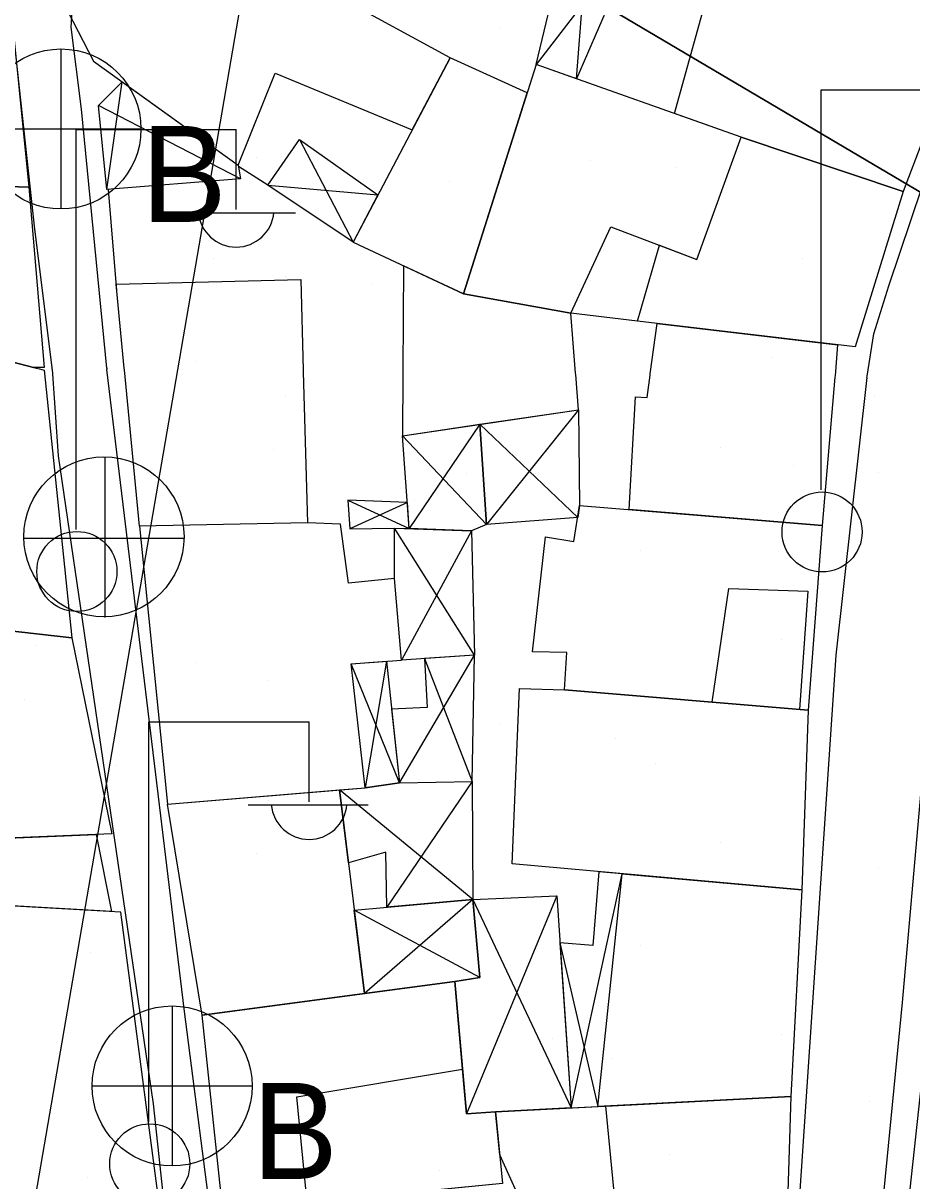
# Model space of a CAD drawing. Extents: x 417997 to 421451, y 4451742 to 4455216.
# Drawn here: x 420372.1 to 420411, y 4452306.5 to 4452357.1 of the extents above; entities that cross this region are included whole.
import ezdxf

# ---------------------------------------------------------------- set-up
doc = ezdxf.new("R2010")
doc.units = 0
for name, color, linetype in [('ADAKENARI', 7, 'Continuous'), ('B_Mesken', 7, 'Continuous'), ('B_Sundurma', 7, 'Continuous'), ('B_Teras', 7, 'Continuous'), ('Default', 7, 'Continuous'), ('PL_AYA_PARK_DINLENME', 7, 'Continuous'), ('S_Elektrik_Diregi', 7, 'Continuous'), ('S_Rogar_Kapagi', 7, 'Continuous'), ('S_Rogar_Kapagi_Buski', 7, 'Continuous'), ('Sinir_Duvar_tek_tarafa_ait', 7, 'Continuous'), ('SN_3_DERECE_KAYNAK_KORUMA', 7, 'Continuous'), ('TR_PARKALANI', 7, 'Continuous'), ('Yol_Sose', 7, 'Continuous')]:
    doc.layers.add(name, color=color, linetype=linetype)

# ---------------------------------------------------------------- blocks, each defined once
blk = doc.blocks.new('POINT_DISPLAY')
at = {"layer": 'Default'}
blk.add_line((0, 0), (0, 0), dxfattribs=at)

msp = doc.modelspace()

# ---------------------------------------------------------------- linework, layer by layer
at = {"layer": 'ADAKENARI'}
msp.add_line((420317.779, 4452405.125), (420432.923, 4452336.958), dxfattribs=at)
msp.add_line((420317.779, 4452405.125), (420432.923, 4452336.958), dxfattribs=at)
at = {"layer": 'B_Mesken'}
for points in [[(420363.533, 4452365.15), (420371.508, 4452358.456), (420372.352, 4452349.961), (420363.802, 4452350.238)], [(420390.781, 4452355.625), (420376.314, 4452363.504), (420374.062, 4452357.644), (420375.188, 4452355.475), (420381.511, 4452350.917), (420383.128, 4452354.949), (420389.122, 4452352.476)], [(420413.453, 4452357.27), (420410.596, 4452349.772), (420403.507, 4452352.15), (420400.591, 4452353.182), (420402.673, 4452360.71)], [(420390.781, 4452355.625), (420386.533, 4452347.561), (420391.357, 4452345.294), (420394.15, 4452354.089)], [(420394.541, 4452355.322), (420391.357, 4452345.294), (420396.053, 4452344.449), (420397.812, 4452348.231), (420401.571, 4452346.8), (420403.507, 4452352.15)], [(420410.596, 4452349.772), (420408.488, 4452342.97), (420398.978, 4452344.101), (420399.936, 4452347.422), (420401.571, 4452346.8), (420403.507, 4452352.15)], [(420372.559, 4452342.079), (420363.807, 4452344.365), (420363.802, 4452350.238), (420372.352, 4452349.961), (420373.022, 4452342.074)], [(420396.268, 4452341.829), (420396.053, 4452344.449), (420391.357, 4452345.294), (420388.743, 4452346.523), (420388.715, 4452341.909), (420388.714, 4452341.845), (420388.697, 4452339.088), (420396.399, 4452340.228), (420396.273, 4452341.765)], [(420376.53, 4452342.037), (420376.176, 4452345.711), (420384.247, 4452345.92), (420384.357, 4452341.955), (420384.359, 4452341.89), (420384.543, 4452335.277), (420377.195, 4452335.138), (420376.536, 4452341.973)], [(420372.817, 4452342.012), (420373.032, 4452341.956), (420374.243, 4452330.254), (420365.218, 4452331.271), (420364.05, 4452342.104), (420364.043, 4452342.169), (420363.807, 4452344.365), (420372.559, 4452342.079)], [(420399.532, 4452341.794), (420399.828, 4452344), (420407.724, 4452343.06), (420407.609, 4452341.709), (420407.604, 4452341.646), (420407.054, 4452335.167), (420398.602, 4452335.856), (420398.887, 4452340.783), (420399.393, 4452340.764), (420399.523, 4452341.731)], [(420396.442, 4452336.032), (420407.054, 4452335.167), (420406.434, 4452327.084), (420395.784, 4452327.97), (420395.885, 4452329.603), (420394.385, 4452329.642), (420394.947, 4452334.668), (420396.187, 4452334.463)], [(420377.195, 4452335.138), (420378.426, 4452322.978), (420387.062, 4452323.691), (420386.45, 4452329.108), (420388.657, 4452329.275), (420388.346, 4452332.85), (420386.331, 4452332.637), (420385.982, 4452335.221), (420384.543, 4452335.277)], [(420375.982, 4452321.669), (420366.064, 4452321.26), (420365.218, 4452331.271), (420374.243, 4452330.254)], [(420393.817, 4452328.027), (420395.784, 4452327.97), (420406.434, 4452327.084), (420406.154, 4452319.221), (420393.486, 4452320.361)], [(420385.943, 4452323.598), (420387.04, 4452314.689), (420379.937, 4452313.74), (420378.426, 4452322.978)], [(420375.299, 4452321.641), (420375.969, 4452318.279), (420368.561, 4452318.694), (420368.62, 4452321.365)], [(420397.231, 4452309.747), (420398.306, 4452319.928), (420406.154, 4452319.221), (420405.674, 4452310.186)], [(420366.288, 4452318.822), (420366.261, 4452312.492), (420369.385, 4452312.661), (420370.094, 4452305.33), (420378.074, 4452305.391), (420376.382, 4452318.256)], [(420390.989, 4452315.217), (420391.49, 4452309.428), (420392.76, 4452309.515), (420393.07, 4452306.384), (420380.839, 4452305.188), (420379.937, 4452313.74)], [(420410.571, 4452303.174), (420411.464, 4452311.386), (420420.953, 4452310.035), (420420.316, 4452302.341)], [(420405.674, 4452310.186), (420405.379, 4452300.9), (420395.945, 4452301.019), (420392.946, 4452307.632), (420392.76, 4452309.515)]]:
    msp.add_lwpolyline(points, close=True, dxfattribs=at)
at = {"layer": 'B_Sundurma'}
for p, q in [((420396.303, 4452354.698), (420396.903, 4452362.453)), ((420399.187, 4452361.358), (420394.541, 4452355.322)), ((420375.77, 4452349.854), (420376.443, 4452354.57)), ((420381.606, 4452350.328), (420375.403, 4452353.537)), ((420384.192, 4452352.044), (420386.533, 4452347.561)), ((420382.808, 4452350.049), (420387.617, 4452349.619)), ((420396.399, 4452340.228), (420392.374, 4452335.212)), ((420392.073, 4452339.588), (420388.993, 4452335.029)), ((420396.358, 4452335.512), (420392.073, 4452339.588)), ((420392.374, 4452335.212), (420388.697, 4452339.088)), ((420386.303, 4452336.271), (420388.993, 4452335.029)), ((420388.91, 4452336.168), (420386.391, 4452335.02)), ((420391.844, 4452329.494), (420388.352, 4452335.051)), ((420391.72, 4452334.934), (420388.657, 4452329.275)), ((420388.002, 4452329.225), (420387.062, 4452323.691)), ((420388.56, 4452323.905), (420391.844, 4452329.494)), ((420389.657, 4452329.344), (420391.749, 4452323.958)), ((420388.56, 4452323.905), (420386.45, 4452329.108)), ((420391.767, 4452318.808), (420385.943, 4452323.598)), ((420391.749, 4452323.958), (420388.016, 4452318.471)), ((420396.076, 4452309.687), (420398.306, 4452319.928)), ((420391.767, 4452318.808), (420387.04, 4452314.689)), ((420395.441, 4452318.965), (420391.49, 4452309.428)), ((420391.767, 4452318.808), (420396.076, 4452309.687)), ((420392.085, 4452315.387), (420386.59, 4452318.343)), ((420395.582, 4452316.908), (420397.231, 4452309.747))]:
    msp.add_line(p, q, dxfattribs=at)
for points in [[(420399.187, 4452361.358), (420396.303, 4452354.698), (420394.541, 4452355.322), (420395.152, 4452357.874), (420396.903, 4452362.453)], [(420381.511, 4452350.917), (420381.606, 4452350.328), (420375.77, 4452349.854), (420375.403, 4452353.537), (420376.443, 4452354.57)], [(420382.808, 4452350.049), (420384.192, 4452352.044), (420387.617, 4452349.619), (420386.533, 4452347.561)], [(420396.399, 4452340.228), (420396.442, 4452336.032), (420396.358, 4452335.512), (420392.374, 4452335.212), (420392.073, 4452339.588)], [(420392.073, 4452339.588), (420392.374, 4452335.212), (420391.72, 4452334.934), (420388.993, 4452335.029), (420388.697, 4452339.088)], [(420388.91, 4452336.168), (420386.303, 4452336.271), (420386.391, 4452335.02), (420388.352, 4452335.051), (420388.993, 4452335.029)], [(420391.72, 4452334.934), (420391.844, 4452329.494), (420388.657, 4452329.275), (420388.346, 4452332.85), (420388.352, 4452335.051)], [(420388.002, 4452329.225), (420388.56, 4452323.905), (420387.062, 4452323.691), (420386.45, 4452329.108)], [(420389.657, 4452329.344), (420389.77, 4452327.195), (420388.222, 4452327.128), (420388.56, 4452323.905), (420391.749, 4452323.958), (420391.844, 4452329.494)], [(420391.749, 4452323.958), (420391.767, 4452318.808), (420388.016, 4452318.471), (420387.971, 4452320.87), (420386.336, 4452320.405), (420385.943, 4452323.598), (420387.062, 4452323.691), (420388.56, 4452323.905)], [(420397.284, 4452320.019), (420397.023, 4452316.794), (420395.582, 4452316.908), (420396.076, 4452309.687), (420397.231, 4452309.747), (420398.306, 4452319.928)], [(420391.767, 4452318.808), (420392.085, 4452315.387), (420390.989, 4452315.217), (420387.04, 4452314.689), (420386.59, 4452318.343)], [(420391.767, 4452318.808), (420395.441, 4452318.965), (420396.076, 4452309.687), (420392.76, 4452309.515), (420391.49, 4452309.428), (420391.32, 4452311.384), (420390.989, 4452315.217), (420392.085, 4452315.387)]]:
    msp.add_lwpolyline(points, close=True, dxfattribs=at)
at = {"layer": 'B_Teras'}
for points in [[(420402.959, 4452332.408), (420406.418, 4452332.291), (420406.055, 4452327.116), (420402.233, 4452327.433)], [(420384.08, 4452310.168), (420391.32, 4452311.384), (420391.49, 4452309.428), (420392.76, 4452309.515), (420393.07, 4452306.384), (420389.377, 4452306.023), (420384.521, 4452305.548)], [(420400.279, 4452300.964), (420400.473, 4452306.038), (420397.976, 4452305.691), (420397.582, 4452309.765), (420405.674, 4452310.186), (420405.379, 4452300.9)]]:
    msp.add_lwpolyline(points, close=True, dxfattribs=at)
at = {"layer": 'PL_AYA_PARK_DINLENME'}
msp.add_line((420432.923, 4452336.958), (420317.779, 4452405.125), dxfattribs=at)
msp.add_line((420432.923, 4452336.958), (420317.779, 4452405.125), dxfattribs=at)
at = {"layer": 'S_Elektrik_Diregi'}
for p, q in [((420407.009, 4452336.716), (420407.009, 4452354.216)), ((420407.009, 4452354.216), (420414.009, 4452354.216)), ((420374.421, 4452334.985), (420374.421, 4452352.485)), ((420374.421, 4452352.485), (420381.421, 4452352.485)), ((420381.421, 4452348.985), (420381.421, 4452352.485)), ((420378.761, 4452348.845), (420384.011, 4452348.845)), ((420377.61, 4452309.078), (420377.61, 4452326.578)), ((420377.61, 4452326.578), (420384.61, 4452326.578)), ((420384.61, 4452323.078), (420384.61, 4452326.578)), ((420381.95, 4452322.938), (420387.2, 4452322.938))]:
    msp.add_line(p, q, dxfattribs=at)
for centre in [(420407.045, 4452334.88), (420374.457, 4452333.15), (420377.646, 4452307.242)]:
    msp.add_circle(centre, 1.75, dxfattribs=at)
for centre in [(420381.422, 4452348.998), (420384.611, 4452323.09)]:
    msp.add_arc(centre, 1.658, 184.8384, 355.1464, dxfattribs=at)
at = {"layer": 'S_Rogar_Kapagi'}
for p, q in [((420375.695, 4452331.141), (420375.695, 4452338.141)), ((420372.125, 4452334.606), (420379.125, 4452334.606))]:
    msp.add_line(p, q, dxfattribs=at)
msp.add_circle((420375.642, 4452334.669), 3.5, dxfattribs=at)
at = {"layer": 'S_Rogar_Kapagi_Buski'}
for p, q in [((420373.761, 4452356.006), (420373.761, 4452349.006)), ((420370.261, 4452352.506), (420377.261, 4452352.506)), ((420378.621, 4452314.146), (420378.621, 4452307.146)), ((420375.121, 4452310.646), (420382.121, 4452310.646))]:
    msp.add_line(p, q, dxfattribs=at)
for centre in [(420373.761, 4452352.506), (420378.621, 4452310.646)]:
    msp.add_circle(centre, 3.5, dxfattribs=at)
at = {"layer": 'Sinir_Duvar_tek_tarafa_ait'}
for points in [[(420382.81, 4452350.051), (420381.518, 4452350.871)], [(420376.202, 4452345.446), (420375.847, 4452349.86)], [(420398.978, 4452344.101), (420396.053, 4452344.449)]]:
    msp.add_lwpolyline(points, dxfattribs=at)
at = {"layer": 'SN_3_DERECE_KAYNAK_KORUMA'}
msp.add_line((420364.567, 4452258.765), (420388.136, 4452395.871), dxfattribs=at)
msp.add_line((420364.567, 4452258.765), (420388.136, 4452395.871), dxfattribs=at)
at = {"layer": 'Yol_Sose'}
for points in [[(420373.371, 4452342.075), (420372.624, 4452348.127), (420371.678, 4452356.864), (420371.553, 4452365.391), (420371.601, 4452375.649), (420371.74, 4452387.46), (420371.846, 4452399.792)], [(420409.015, 4452341.699), (420409.299, 4452343.548), (420409.964, 4452345.646), (420412.856, 4452354.265), (420417.052, 4452365.348)], [(420374.269, 4452358.08), (420374.187, 4452356.964), (420374.644, 4452353.379), (420375.76, 4452342.05)], [(420373.376, 4452342.006), (420373.64, 4452338.212), (420377.797, 4452309.861), (420380.209, 4452287.344), (420380.023, 4452285.355), (420379.841, 4452283.506), (420379.767, 4452282.289), (420367.175, 4452283.452), (420345.14, 4452287.677), (420344.955, 4452287.934), (420345.102, 4452289.591), (420346.156, 4452301.273), (420349.237, 4452334.854), (420349.79, 4452342.254)], [(420373.376, 4452342.006), (420373.372, 4452342.071), (420373.371, 4452342.075)], [(420375.76, 4452342.05), (420375.761, 4452342.045), (420375.769, 4452341.981)], [(420392.476, 4452282.008), (420382.973, 4452282.772), (420382.505, 4452282.874), (420381.823, 4452293.322), (420379.171, 4452313.909), (420375.769, 4452341.981)], [(420409.007, 4452341.631), (420407.642, 4452329.495), (420405.711, 4452300.636), (420404.823, 4452281.686), (420404.78, 4452281.272), (420404.62, 4452280.724), (420404.389, 4452280.484), (420392.476, 4452282.008)], [(420454.404, 4452341.153), (420456.496, 4452330.196), (420456.68, 4452329.939), (420456.776, 4452329.547), (420456.824, 4452329.352), (420450.251, 4452327.034), (420442.125, 4452323.946), (420435.431, 4452317.726), (420432.408, 4452314.02), (420431.414, 4452312.646), (420428.998, 4452306.7), (420426.921, 4452298.744), (420419.234, 4452279.536), (420417.162, 4452274.602), (420416.573, 4452273.683), (420416.026, 4452273.15), (420415.128, 4452272.853), (420411.878, 4452274.838), (420408.445, 4452277.829), (420408.177, 4452279.53), (420407.549, 4452283.408), (420410.555, 4452314.303), (420412.96, 4452341.589)], [(420409.007, 4452341.631), (420409.014, 4452341.694), (420409.015, 4452341.699)]]:
    msp.add_lwpolyline(points, dxfattribs=at)

# ---------------------------------------------------------------- block references
at = {"layer": 'TR_PARKALANI', "xscale": 0.1, "yscale": 0.10000000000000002}
for p in [(420392.936, 4452356.963), (420392.936, 4452356.963), (420376.169, 4452355.128), (420376.169, 4452355.128), (420382.835, 4452353.593), (420382.835, 4452353.593), (420393.785, 4452351.935), (420393.785, 4452351.935), (420382.308, 4452351.255), (420382.308, 4452351.255), (420396.938, 4452351.148), (420396.938, 4452351.148), (420400.691, 4452350.811), (420400.691, 4452350.811), (420390.733, 4452350.208), (420390.733, 4452350.208), (420375.063, 4452346.925), (420375.063, 4452346.925), (420380.434, 4452346.858), (420380.434, 4452346.858), (420406.195, 4452346.858), (420406.195, 4452346.858), (420375.26, 4452346.057), (420375.26, 4452346.057), (420383.588, 4452346.071), (420383.588, 4452346.071), (420396.938, 4452345.883), (420396.938, 4452345.883), (420409.348, 4452346.071), (420409.348, 4452346.071), (420376.809, 4452345.811), (420376.809, 4452345.811), (420387.34, 4452345.734), (420387.34, 4452345.734), (420396.411, 4452343.546), (420396.411, 4452343.546), (420379.682, 4452342.346), (420379.682, 4452342.346), (420404.835, 4452342.499), (420404.835, 4452342.499), (420383.588, 4452340.806), (420383.588, 4452340.806), (420409.348, 4452340.806), (420409.348, 4452340.806), (420373.058, 4452339.302), (420373.058, 4452339.302), (420383.06, 4452338.469), (420383.06, 4452338.469), (420402.622, 4452338.585), (420402.622, 4452338.585), (420408.821, 4452338.469), (420408.821, 4452338.469), (420405.776, 4452337.798), (420405.776, 4452337.798), (420391.485, 4452337.422), (420391.485, 4452337.422), (420394.494, 4452337.422), (420394.494, 4452337.422), (420409.528, 4452337.46), (420409.528, 4452337.46), (420389.229, 4452336.293), (420389.229, 4452336.293), (420399.109, 4452334.068), (420399.109, 4452334.068), (420405.776, 4452332.533), (420405.776, 4452332.533), (420405.248, 4452330.195), (420405.248, 4452330.195), (420372.682, 4452329.9), (420372.682, 4452329.9), (420379.682, 4452329.183), (420379.682, 4452329.183), (420382.835, 4452328.396), (420382.835, 4452328.396), (420386.588, 4452328.059), (420386.588, 4452328.059), (420372.154, 4452327.563), (420372.154, 4452327.563), (420392.936, 4452326.501), (420392.936, 4452326.501), (420398.003, 4452325.866), (420398.003, 4452325.866), (420376.169, 4452324.667), (420376.169, 4452324.667), (420399.749, 4452324.751), (420399.749, 4452324.751), (420382.835, 4452323.131), (420382.835, 4452323.131), (420402.622, 4452321.286), (420402.622, 4452321.286), (420382.308, 4452320.794), (420382.308, 4452320.794), (420409.528, 4452320.161), (420409.528, 4452320.161), (420390.733, 4452319.747), (420390.733, 4452319.747), (420399.109, 4452316.769), (420399.109, 4452316.769), (420375.063, 4452316.464), (420375.063, 4452316.464), (420376.809, 4452315.349), (420376.809, 4452315.349), (420395.236, 4452312.717), (420395.236, 4452312.717), (420405.248, 4452312.896), (420405.248, 4452312.896), (420379.682, 4452311.884), (420379.682, 4452311.884), (420397.878, 4452311.849), (420397.878, 4452311.849), (420409.121, 4452309.976), (420409.121, 4452309.976), (420400.359, 4452307.631), (420400.359, 4452307.631), (420390.303, 4452306.946), (420390.303, 4452306.946), (420374.93, 4452306.623), (420374.93, 4452306.623)]:
    msp.add_blockref('POINT_DISPLAY', p, dxfattribs=at)

# ---------------------------------------------------------------- texts
at = {"layer": 'S_Rogar_Kapagi_Buski'}
for p in [(420377.261, 4452348.441), (420382.121, 4452306.581)]:
    msp.add_text('B', height=4.2, dxfattribs=at).set_placement(p)

doc.saveas('drawing.dxf')
